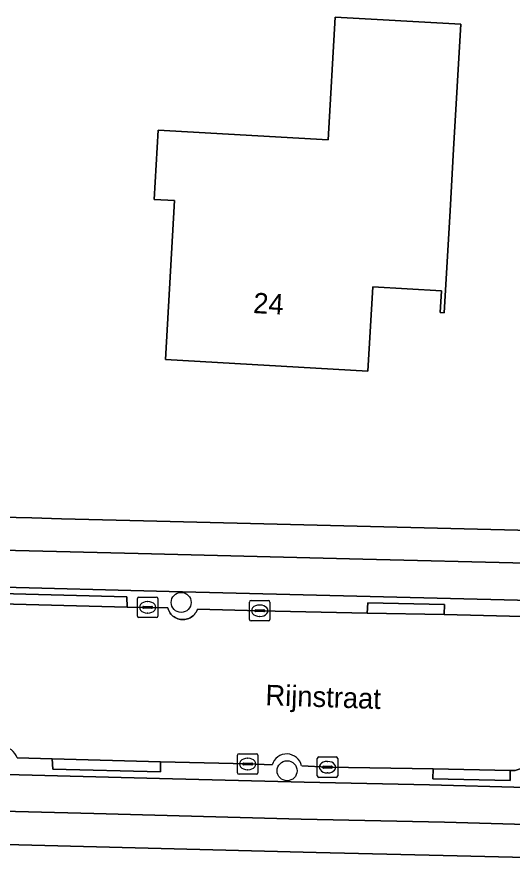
# Model space of a CAD drawing. Extents: x 157320 to 158835, y 386650 to 388491.
# Drawn here: x 158185.52 to 158209.8, y 387814.47 to 387856.11 of the extents above; entities that cross this region are included whole.
import ezdxf

# ---------------------------------------------------------------- set-up
doc = ezdxf.new("R2010")
doc.units = 0
for name, color, linetype in [('IMGEO_Berm_open', 7, 'Continuous'), ('IMGEO_Boom', 7, 'Continuous'), ('IMGEO_Erf', 7, 'Continuous'), ('IMGEO_Fietspad_open', 7, 'Continuous'), ('IMGEO_Kolk', 7, 'Continuous'), ('IMGEO_Openbare_ruimte_label', 7, 'Continuous'), ('IMGEO_Pand', 7, 'Continuous'), ('IMGEO_Pand_nummerreeks', 7, 'Continuous'), ('IMGEO_Rijbaan_lokaal_open', 7, 'Continuous'), ('IMGEO_Voetpad_open', 7, 'Continuous')]:
    doc.layers.add(name, color=color, linetype=linetype)

msp = doc.modelspace()

# ---------------------------------------------------------------- linework, layer by layer
at = {"layer": 'IMGEO_Berm_open'}
for points in [[(158213.302, 387827.499), (158192.966, 387828.002), (158184.235, 387828.222)], [(158184.099, 387827.912), (158190.891, 387827.745), (158190.91, 387827.232), (158191.916, 387827.222), (158192.902, 387827.192), (158192.923, 387827.127), (158192.949, 387827.064), (158192.981, 387827.003), (158193.018, 387826.946), (158193.06, 387826.892), (158193.107, 387826.843), (158193.158, 387826.797), (158193.213, 387826.757), (158193.271, 387826.721), (158193.333, 387826.691), (158193.396, 387826.666), (158193.462, 387826.647), (158193.529, 387826.634), (158193.597, 387826.627), (158193.665, 387826.627), (158193.733, 387826.632), (158193.801, 387826.643), (158193.867, 387826.661), (158193.931, 387826.684), (158193.993, 387826.713), (158194.052, 387826.747), (158194.108, 387826.787), (158194.16, 387826.831), (158194.208, 387826.879), (158194.251, 387826.932), (158194.29, 387826.989), (158194.323, 387827.048), (158194.351, 387827.111), (158194.358, 387827.13), (158197.404, 387827.057), (158202.658, 387826.935), (158202.686, 387827.451), (158206.45, 387827.355), (158206.434, 387826.865), (158213.471, 387826.69)], [(158198.007, 387819.515), (158196.816, 387819.56), (158192.545, 387819.672), (158192.539, 387819.168), (158187.271, 387819.303), (158187.25, 387819.808), (158185.525, 387819.855)], [(158210.921, 387819.962), (158210.253, 387819.353), (158209.9, 387819.243), (158209.664, 387819.237), (158209.656, 387818.749), (158205.88, 387818.83), (158205.895, 387819.326), (158200.719, 387819.404), (158199.455, 387819.463)], [(158100.257, 387818.545), (158119.08, 387819.279), (158124.089, 387819.471), (158126.569, 387819.519), (158129.05, 387819.564), (158135.899, 387819.597), (158138.778, 387819.598), (158146.189, 387819.599), (158149.616, 387819.591), (158156.888, 387819.519), (158166.231, 387819.447), (158178.182, 387819.211), (158184.378, 387819.064), (158192.499, 387818.85), (158199.583, 387818.672), (158205.715, 387818.531), (158210.429, 387818.411), (158215.042, 387818.276), (158217.361, 387818.195), (158222.79, 387817.966), (158229.885, 387817.639), (158235.651, 387817.345)]]:
    msp.add_lwpolyline(points, dxfattribs=at)
for points in [[(158190.891, 387827.745), (158184.099, 387827.912), (158184.093, 387827.417), (158190.91, 387827.232)], [(158206.45, 387827.355), (158202.686, 387827.451), (158202.658, 387826.935), (158206.434, 387826.865)], [(158192.545, 387819.672), (158187.25, 387819.808), (158187.271, 387819.303), (158192.539, 387819.168)], [(158209.664, 387819.237), (158205.895, 387819.326), (158205.88, 387818.83), (158209.656, 387818.749)]]:
    msp.add_lwpolyline(points, close=True, dxfattribs=at)
for centre, radius, start, end in [((158184.79, 387819.639), 0.766, 16.403, 163.2069), ((158198.724, 387819.301), 0.748, 12.5012, 163.3854)]:
    msp.add_arc(centre, radius, start, end, dxfattribs=at)
at = {"layer": 'IMGEO_Boom'}
for centre in [(158193.557, 387827.465), (158198.742, 387819.228)]:
    msp.add_circle(centre, 0.489, dxfattribs=at)
at = {"layer": 'IMGEO_Erf'}
msp.add_lwpolyline([(158201.097, 387856.107), (158207.241, 387855.754), (158206.889, 387849.649), (158206.715, 387846.63), (158206.428, 387841.638), (158206.231, 387841.649), (158206.291, 387842.706), (158202.932, 387842.899), (158202.695, 387838.777), (158192.791, 387839.346), (158193.238, 387847.123), (158192.23, 387847.181), (158192.425, 387850.576), (158200.751, 387850.097)], close=True, dxfattribs=at)
for points in [[(158179.309, 387831.746), (158186.255, 387831.595), (158187.694, 387831.557), (158191.709, 387831.45), (158208.715, 387831.037), (158214.008, 387830.897), (158217.601, 387830.783), (158224.864, 387830.513), (158229.372, 387830.274), (158234.594, 387829.962)], [(158233.4, 387814.032), (158228.851, 387814.277), (158222.512, 387814.575), (158214.817, 387814.856), (158211.118, 387814.965), (158206.387, 387815.079), (158200.169, 387815.233), (158178.014, 387815.797), (158166.582, 387816.028), (158161.156, 387816.09), (158153.357, 387816.129), (158147.262, 387816.191), (158139.292, 387816.182), (158138.883, 387816.18), (158138.051, 387816.181), (158130.711, 387816.148)]]:
    msp.add_lwpolyline(points, dxfattribs=at)
at = {"layer": 'IMGEO_Fietspad_open'}
for points in [[(158210.451, 387829.38), (158202.442, 387829.586), (158191.448, 387829.85), (158179.424, 387830.148), (158171.419, 387830.284), (158154.752, 387830.479), (158150.413, 387830.515), (158141.481, 387830.547), (158138.441, 387830.532), (158135.404, 387830.518)], [(158184.235, 387828.222), (158192.966, 387828.002), (158213.302, 387827.499), (158220.226, 387827.278), (158224.014, 387827.114), (158230.34, 387826.792), (158241.487, 387826.109), (158243.977, 387825.922), (158246.6, 387825.71), (158250.362, 387825.409), (158260.674, 387824.35), (158266.667, 387823.669), (158272.624, 387822.923), (158279.213, 387822.023), (158287.177, 387820.896)], [(158178.182, 387819.211), (158166.231, 387819.447), (158156.888, 387819.519), (158149.616, 387819.591), (158146.189, 387819.599), (158138.778, 387819.598), (158138.833, 387817.806), (158139.761, 387817.811), (158146.373, 387817.798), (158153.404, 387817.729), (158161.4, 387817.68), (158166.401, 387817.64), (158178.41, 387817.407), (158189.28, 387817.135), (158199.436, 387816.866), (158206.452, 387816.707), (158210.433, 387816.602), (158215.444, 387816.455), (158222.449, 387816.189), (158228.913, 387815.876), (158233.441, 387815.648), (158238.444, 387815.332)], [(158235.651, 387817.345), (158229.885, 387817.639), (158222.79, 387817.966), (158217.361, 387818.195), (158215.042, 387818.276), (158210.429, 387818.411), (158205.715, 387818.531), (158199.583, 387818.672), (158192.499, 387818.85), (158184.378, 387819.064), (158178.182, 387819.211)]]:
    msp.add_lwpolyline(points, dxfattribs=at)
at = {"layer": 'IMGEO_Kolk'}
for p, q in [((158191.415, 387826.798), (158191.415, 387827.65)), ((158191.49, 387827.724), (158192.342, 387827.724)), ((158192.416, 387827.65), (158192.416, 387826.798)), ((158191.674, 387827.218), (158191.674, 387827.23)), ((158191.717, 387827.267), (158192.115, 387827.267)), ((158191.903, 387827.504), (158191.928, 387827.504)), ((158192.158, 387827.23), (158192.158, 387827.218)), ((158196.903, 387826.632), (158196.903, 387827.484)), ((158196.978, 387827.558), (158197.83, 387827.558)), ((158197.391, 387827.338), (158197.416, 387827.338)), ((158197.904, 387827.484), (158197.904, 387826.632)), ((158192.112, 387827.181), (158191.714, 387827.181)), ((158191.926, 387826.944), (158191.901, 387826.944)), ((158197.162, 387827.052), (158197.162, 387827.064)), ((158197.6, 387827.015), (158197.202, 387827.015)), ((158197.205, 387827.101), (158197.603, 387827.101)), ((158197.646, 387827.064), (158197.646, 387827.052)), ((158192.342, 387826.724), (158191.49, 387826.724)), ((158197.83, 387826.558), (158196.978, 387826.558)), ((158197.414, 387826.778), (158197.389, 387826.778)), ((158196.314, 387819.133), (158196.314, 387819.985)), ((158196.389, 387820.059), (158197.241, 387820.059)), ((158196.802, 387819.839), (158196.827, 387819.839)), ((158197.315, 387819.985), (158197.315, 387819.133)), ((158200.218, 387818.977), (158200.218, 387819.829)), ((158200.293, 387819.903), (158201.145, 387819.903)), ((158201.219, 387819.829), (158201.219, 387818.977)), ((158196.573, 387819.553), (158196.573, 387819.565)), ((158197.011, 387819.516), (158196.613, 387819.516)), ((158196.616, 387819.602), (158197.014, 387819.602)), ((158197.057, 387819.565), (158197.057, 387819.553)), ((158200.477, 387819.397), (158200.477, 387819.409)), ((158200.915, 387819.36), (158200.517, 387819.36)), ((158200.52, 387819.446), (158200.918, 387819.446)), ((158200.706, 387819.683), (158200.731, 387819.683)), ((158200.961, 387819.409), (158200.961, 387819.397)), ((158197.241, 387819.059), (158196.389, 387819.059)), ((158196.825, 387819.279), (158196.8, 387819.279)), ((158201.145, 387818.903), (158200.293, 387818.903)), ((158200.729, 387819.123), (158200.704, 387819.123))]:
    msp.add_line(p, q, dxfattribs=at)
for points in [[(158191.415, 387826.798), (158191.415, 387827.65)], [(158191.49, 387827.724), (158192.342, 387827.724)], [(158192.416, 387827.65), (158192.416, 387826.798)], [(158196.903, 387826.632), (158196.903, 387827.484)], [(158196.978, 387827.558), (158197.83, 387827.558)], [(158197.904, 387827.484), (158197.904, 387826.632)], [(158192.342, 387826.724), (158191.49, 387826.724)], [(158197.83, 387826.558), (158196.978, 387826.558)], [(158196.314, 387819.133), (158196.314, 387819.985)], [(158196.389, 387820.059), (158197.241, 387820.059)], [(158197.315, 387819.985), (158197.315, 387819.133)], [(158200.218, 387818.977), (158200.218, 387819.829)], [(158200.293, 387819.903), (158201.145, 387819.903)], [(158201.219, 387819.829), (158201.219, 387818.977)], [(158197.241, 387819.059), (158196.389, 387819.059)], [(158201.145, 387818.903), (158200.293, 387818.903)]]:
    msp.add_lwpolyline(points, dxfattribs=at)
for centre, radius, start, end in [((158191.492, 387827.648), 0.0765, 91.552, 178.448), ((158191.492, 387827.648), 0.0765, 91.552, 178.448), ((158192.34, 387827.648), 0.0765, 1.552, 88.448), ((158192.34, 387827.648), 0.0765, 1.552, 88.448), ((158191.714, 387827.227), 0.0403, 85.8775, 175.7526), ((158191.711, 387827.217), 0.0366, 178.938, 274.7102), ((158192.115, 387827.224), 0.043, 264.8664, 352.4533), ((158192.119, 387827.229), 0.0386, 1.7309, 96.639), ((158196.98, 387827.482), 0.0765, 91.552, 178.448), ((158196.98, 387827.482), 0.0765, 91.552, 178.448), ((158197.828, 387827.482), 0.0765, 1.552, 88.448), ((158197.828, 387827.482), 0.0765, 1.552, 88.448), ((158191.492, 387826.8), 0.0765, 181.552, 268.448), ((158191.492, 387826.8), 0.0765, 181.552, 268.448), ((158192.34, 387826.8), 0.0765, 271.552, 358.448), ((158192.34, 387826.8), 0.0765, 271.552, 358.448), ((158197.202, 387827.061), 0.0403, 85.8775, 175.7526), ((158197.199, 387827.051), 0.0366, 178.938, 274.7102), ((158197.603, 387827.058), 0.043, 264.8664, 352.4533), ((158197.607, 387827.063), 0.0386, 1.7309, 96.639), ((158196.98, 387826.634), 0.0765, 181.552, 268.448), ((158196.98, 387826.634), 0.0765, 181.552, 268.448), ((158197.828, 387826.634), 0.0765, 271.552, 358.448), ((158197.828, 387826.634), 0.0765, 271.552, 358.448), ((158196.391, 387819.983), 0.0765, 91.552, 178.448), ((158196.391, 387819.983), 0.0765, 91.552, 178.448), ((158197.239, 387819.983), 0.0765, 1.552, 88.448), ((158197.239, 387819.983), 0.0765, 1.552, 88.448), ((158200.295, 387819.827), 0.0765, 91.552, 178.448), ((158200.295, 387819.827), 0.0765, 91.552, 178.448), ((158201.143, 387819.827), 0.0765, 1.552, 88.448), ((158201.143, 387819.827), 0.0765, 1.552, 88.448), ((158196.613, 387819.562), 0.0403, 85.8775, 175.7526), ((158196.61, 387819.552), 0.0366, 178.938, 274.7102), ((158197.014, 387819.559), 0.043, 264.8664, 352.4533), ((158197.018, 387819.564), 0.0386, 1.7309, 96.639), ((158200.517, 387819.406), 0.0403, 85.8775, 175.7526), ((158200.514, 387819.396), 0.0366, 178.938, 274.7102), ((158200.918, 387819.403), 0.043, 264.8664, 352.4533), ((158200.922, 387819.408), 0.0386, 1.7309, 96.639), ((158196.391, 387819.135), 0.0765, 181.552, 268.448), ((158196.391, 387819.135), 0.0765, 181.552, 268.448), ((158197.239, 387819.135), 0.0765, 271.552, 358.448), ((158197.239, 387819.135), 0.0765, 271.552, 358.448), ((158200.295, 387818.979), 0.0765, 181.552, 268.448), ((158200.295, 387818.979), 0.0765, 181.552, 268.448), ((158201.143, 387818.979), 0.0765, 271.552, 358.448), ((158201.143, 387818.979), 0.0765, 271.552, 358.448)]:
    msp.add_arc(centre, radius, start, end, dxfattribs=at)
for centre, major_axis, ratio, start_param, end_param in [((158191.902, 387827.224), (-0.387, 0.002), 0.722429, 4.712389, 7.853982), ((158191.927, 387827.224), (-0.39, 0.002), 0.717154, 1.570796, 4.712389), ((158197.39, 387827.058), (-0.387, 0.002), 0.722429, 4.712389, 7.853982), ((158197.415, 387827.058), (-0.39, 0.002), 0.717154, 1.570796, 4.712389), ((158196.801, 387819.559), (-0.387, 0.002), 0.722429, 4.712389, 7.853982), ((158196.826, 387819.559), (-0.39, 0.002), 0.717154, 1.570796, 4.712389), ((158200.705, 387819.403), (-0.387, 0.002), 0.722429, 4.712389, 7.853982), ((158200.73, 387819.403), (-0.39, 0.002), 0.717154, 1.570796, 4.712389)]:
    msp.add_ellipse(centre, major_axis=major_axis, ratio=ratio, start_param=start_param, end_param=end_param, dxfattribs=at)
at = {"layer": 'IMGEO_Pand'}
msp.add_lwpolyline([(158192.791, 387839.346), (158202.695, 387838.777), (158202.932, 387842.899), (158206.291, 387842.706), (158206.231, 387841.649), (158206.428, 387841.638), (158206.715, 387846.63), (158206.889, 387849.649), (158207.241, 387855.754), (158201.097, 387856.107), (158200.751, 387850.097), (158192.425, 387850.576), (158192.23, 387847.181), (158193.238, 387847.123)], close=True, dxfattribs=at)
at = {"layer": 'IMGEO_Rijbaan_lokaal_open'}
for points in [[(158213.471, 387826.69), (158206.434, 387826.865), (158202.658, 387826.935), (158197.404, 387827.057), (158194.358, 387827.13), (158194.351, 387827.111), (158194.323, 387827.048), (158194.29, 387826.989), (158194.251, 387826.932), (158194.208, 387826.879), (158194.16, 387826.831), (158194.108, 387826.787), (158194.052, 387826.747), (158193.993, 387826.713), (158193.931, 387826.684), (158193.867, 387826.661), (158193.801, 387826.643), (158193.733, 387826.632), (158193.665, 387826.627), (158193.597, 387826.627), (158193.529, 387826.634), (158193.462, 387826.647), (158193.396, 387826.666), (158193.333, 387826.691), (158193.271, 387826.721), (158193.213, 387826.757), (158193.158, 387826.797), (158193.107, 387826.843), (158193.06, 387826.892), (158193.018, 387826.946), (158192.981, 387827.003), (158192.949, 387827.064), (158192.923, 387827.127), (158192.902, 387827.192), (158191.916, 387827.222), (158190.91, 387827.232), (158184.093, 387827.417)], [(158199.455, 387819.463), (158200.719, 387819.404), (158205.895, 387819.326), (158209.664, 387819.237), (158209.9, 387819.243), (158210.253, 387819.353), (158210.921, 387819.962), (158212.805, 387821.677)], [(158185.525, 387819.855), (158187.25, 387819.808), (158192.545, 387819.672), (158196.816, 387819.56), (158198.007, 387819.515)]]:
    msp.add_lwpolyline(points, dxfattribs=at)
for centre, radius, start, end in [((158184.79, 387819.639), 0.766, 16.403, 163.2069), ((158198.724, 387819.301), 0.748, 12.5012, 163.3854)]:
    msp.add_arc(centre, radius, start, end, dxfattribs=at)
at = {"layer": 'IMGEO_Voetpad_open'}
for points in [[(158191.709, 387831.45), (158187.694, 387831.557), (158186.255, 387831.595), (158179.309, 387831.746), (158171.536, 387831.886), (158158.588, 387832.033), (158154.051, 387832.086), (158152.788, 387832.101), (158150.384, 387832.129), (158141.649, 387832.168), (158138.391, 387832.139), (158135.612, 387832.115)], [(158234.594, 387829.962), (158229.372, 387830.274), (158224.864, 387830.513), (158217.601, 387830.783), (158214.008, 387830.897), (158208.715, 387831.037), (158191.709, 387831.45)], [(158135.404, 387830.518), (158138.441, 387830.532), (158141.481, 387830.547), (158150.413, 387830.515), (158154.752, 387830.479), (158171.419, 387830.284), (158179.424, 387830.148), (158191.448, 387829.85), (158202.442, 387829.586), (158210.451, 387829.38), (158213.954, 387829.282), (158217.46, 387829.168), (158224.468, 387828.924), (158229.547, 387828.67), (158234.448, 387828.353)], [(158178.41, 387817.407), (158166.401, 387817.64), (158161.4, 387817.68), (158153.404, 387817.729), (158146.373, 387817.798), (158139.761, 387817.811), (158138.833, 387817.806), (158138.883, 387816.18), (158139.292, 387816.182), (158147.262, 387816.191), (158153.357, 387816.129), (158161.156, 387816.09), (158166.582, 387816.028), (158178.014, 387815.797), (158200.169, 387815.233), (158206.387, 387815.079), (158211.118, 387814.965), (158214.817, 387814.856), (158222.512, 387814.575), (158228.851, 387814.277), (158233.4, 387814.032), (158233.416, 387814.04), (158241.156, 387813.659)], [(158238.444, 387815.332), (158233.441, 387815.648), (158228.913, 387815.876), (158222.449, 387816.189), (158215.444, 387816.455), (158210.433, 387816.602), (158206.452, 387816.707), (158199.436, 387816.866), (158189.28, 387817.135), (158178.41, 387817.407)]]:
    msp.add_lwpolyline(points, dxfattribs=at)

# ---------------------------------------------------------------- texts
at = {"layer": 'IMGEO_Openbare_ruimte_label'}
msp.add_text('Rijnstraat', height=1, rotation=358.0507, dxfattribs=at).set_placement((158197.67, 387822.439))
at = {"layer": 'IMGEO_Pand_nummerreeks'}
msp.add_text('24', height=1, rotation=356.7119, dxfattribs=at).set_placement((158197.062, 387841.625))

doc.saveas('drawing.dxf')
